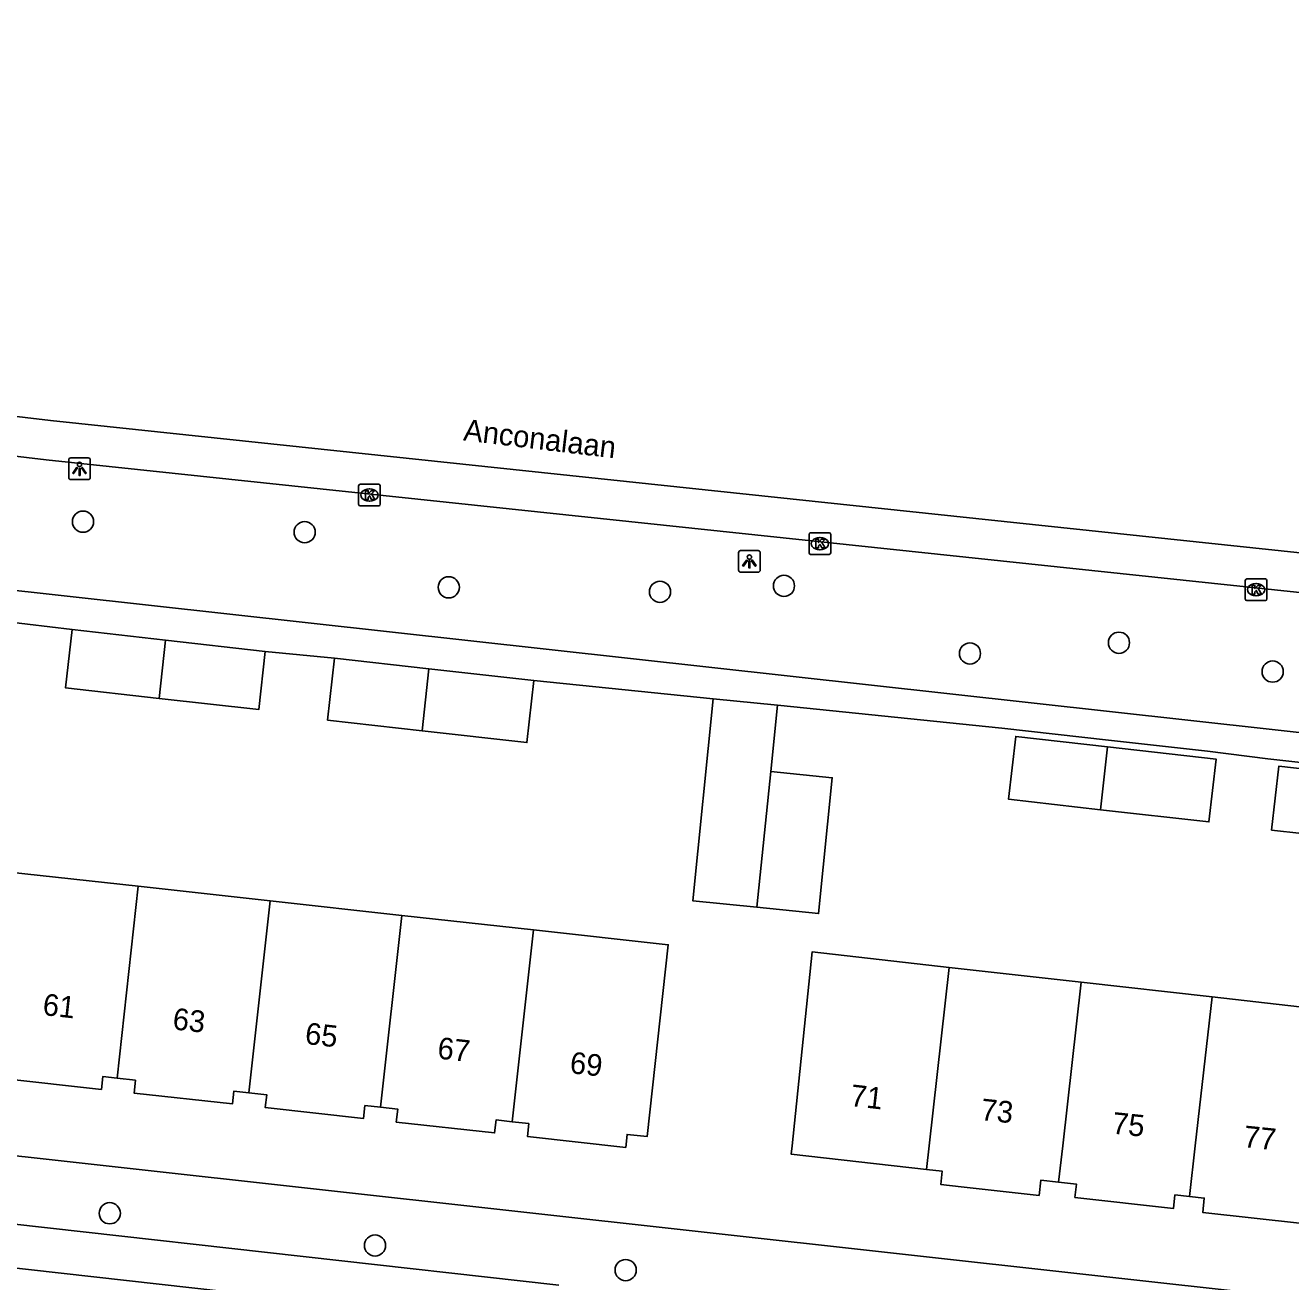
# Model space of a CAD drawing. Extents: x 162082 to 163393, y 388091 to 388632.
# Drawn here: x 163068.5 to 163126.9, y 388493.7 to 388551.7 of the extents above; entities that cross this region are included whole.
import ezdxf

# ---------------------------------------------------------------- set-up
doc = ezdxf.new("R2010")
doc.units = 0
for name, color, linetype in [('IMGEO_Boom', 7, 'Continuous'), ('IMGEO_Kolk', 7, 'Continuous'), ('IMGEO_Lichtpunt', 7, 'Continuous'), ('IMGEO_Openbare_ruimte_label', 7, 'Continuous'), ('IMGEO_Pand', 7, 'Continuous'), ('IMGEO_Pand_nummerreeks', 7, 'Continuous'), ('IMGEO_Rijbaan_lokaal_gesloten', 7, 'Continuous'), ('IMGEO_Rijbaan_lokaal_open', 7, 'Continuous'), ('IMGEO_Voetpad_open', 7, 'Continuous')]:
    doc.layers.add(name, color=color, linetype=linetype)

msp = doc.modelspace()

# ---------------------------------------------------------------- linework, layer by layer
at = {"layer": 'IMGEO_Boom'}
for centre in [(163071.126, 388528.803), (163081.362, 388528.316), (163088.015, 388525.772), (163103.492, 388525.84), (163097.768, 388525.564), (163118.959, 388523.214), (163112.08, 388522.719), (163126.057, 388521.883), (163072.363, 388496.885), (163084.61, 388495.397), (163096.183, 388494.262)]:
    msp.add_circle(centre, 0.489, dxfattribs=at)
at = {"layer": 'IMGEO_Kolk'}
for p, q in [((163083.853, 388529.605), (163083.853, 388530.457)), ((163083.928, 388530.531), (163084.78, 388530.531)), ((163084.854, 388530.457), (163084.854, 388529.605)), ((163084.364, 388529.751), (163084.339, 388529.751)), ((163084.341, 388530.311), (163084.366, 388530.311)), ((163084.78, 388529.531), (163083.928, 388529.531)), ((163104.65, 388527.362), (163104.65, 388528.214)), ((163104.725, 388528.288), (163105.577, 388528.288)), ((163105.138, 388528.068), (163105.163, 388528.068)), ((163105.651, 388528.214), (163105.651, 388527.362)), ((163105.161, 388527.508), (163105.136, 388527.508)), ((163105.577, 388527.288), (163104.725, 388527.288)), ((163124.792, 388525.236), (163124.792, 388526.088)), ((163124.867, 388526.162), (163125.719, 388526.162)), ((163125.28, 388525.942), (163125.305, 388525.942)), ((163125.793, 388526.088), (163125.793, 388525.236)), ((163125.719, 388525.162), (163124.867, 388525.162)), ((163125.303, 388525.382), (163125.278, 388525.382))]:
    msp.add_line(p, q, dxfattribs=at)
for points in [[(163083.853, 388529.605), (163083.853, 388530.457)], [(163083.928, 388530.531), (163084.78, 388530.531)], [(163084.854, 388530.457), (163084.854, 388529.605)], [(163084.174, 388530.231), (163084.297, 388530.231), (163084.297, 388530.08), (163084.427, 388530.231), (163084.591, 388530.231), (163084.445, 388530.08), (163084.598, 388529.831), (163084.446, 388529.831), (163084.361, 388529.995), (163084.297, 388529.928), (163084.297, 388529.831), (163084.174, 388529.831), (163084.174, 388530.231)], [(163084.78, 388529.531), (163083.928, 388529.531)], [(163104.65, 388527.362), (163104.65, 388528.214)], [(163104.725, 388528.288), (163105.577, 388528.288)], [(163104.971, 388527.988), (163105.094, 388527.988), (163105.094, 388527.837), (163105.224, 388527.988), (163105.388, 388527.988), (163105.242, 388527.837), (163105.395, 388527.588), (163105.243, 388527.588), (163105.158, 388527.752), (163105.094, 388527.685), (163105.094, 388527.588), (163104.971, 388527.588), (163104.971, 388527.988)], [(163105.651, 388528.214), (163105.651, 388527.362)], [(163105.577, 388527.288), (163104.725, 388527.288)], [(163124.792, 388525.236), (163124.792, 388526.088)], [(163124.867, 388526.162), (163125.719, 388526.162)], [(163125.113, 388525.862), (163125.236, 388525.862), (163125.236, 388525.711), (163125.366, 388525.862), (163125.53, 388525.862), (163125.384, 388525.711), (163125.537, 388525.462), (163125.385, 388525.462), (163125.3, 388525.626), (163125.236, 388525.559), (163125.236, 388525.462), (163125.113, 388525.462), (163125.113, 388525.862)], [(163125.793, 388526.088), (163125.793, 388525.236)], [(163125.719, 388525.162), (163124.867, 388525.162)]]:
    msp.add_lwpolyline(points, dxfattribs=at)
for centre, start, end in [((163083.93, 388530.455), 91.55205, 178.44795), ((163083.93, 388530.455), 91.55205, 178.44795), ((163084.778, 388530.455), 1.55205, 88.44795), ((163084.778, 388530.455), 1.55205, 88.44795), ((163083.93, 388529.607), 181.55205, 268.44795), ((163083.93, 388529.607), 181.55205, 268.44795), ((163084.778, 388529.607), 271.55205, 358.44795), ((163084.778, 388529.607), 271.55205, 358.44795), ((163104.727, 388528.212), 91.55205, 178.44795), ((163104.727, 388528.212), 91.55205, 178.44795), ((163105.575, 388528.212), 1.55205, 88.44795), ((163105.575, 388528.212), 1.55205, 88.44795), ((163104.727, 388527.364), 181.55205, 268.44795), ((163104.727, 388527.364), 181.55205, 268.44795), ((163105.575, 388527.364), 271.55205, 358.44795), ((163105.575, 388527.364), 271.55205, 358.44795), ((163124.869, 388526.086), 91.55205, 178.44795), ((163124.869, 388526.086), 91.55205, 178.44795), ((163125.717, 388526.086), 1.55205, 88.44795), ((163125.717, 388526.086), 1.55205, 88.44795), ((163124.869, 388525.238), 181.55205, 268.44795), ((163124.869, 388525.238), 181.55205, 268.44795), ((163125.717, 388525.238), 271.55205, 358.44795), ((163125.717, 388525.238), 271.55205, 358.44795)]:
    msp.add_arc(centre, 0.0765, start, end, dxfattribs=at)
for centre, major_axis, ratio, start_param, end_param in [((163084.34, 388530.031), (-0.387, 0.002), 0.722429, 4.712389, 7.853982), ((163084.365, 388530.031), (-0.39, 0.002), 0.717154, 1.570796, 4.712389), ((163105.137, 388527.788), (-0.387, 0.002), 0.722429, 4.712389, 7.853982), ((163105.162, 388527.788), (-0.39, 0.002), 0.717154, 1.570796, 4.712389), ((163125.279, 388525.662), (-0.387, 0.002), 0.722429, 4.712389, 7.853982), ((163125.304, 388525.662), (-0.39, 0.002), 0.717154, 1.570796, 4.712389)]:
    msp.add_ellipse(centre, major_axis=major_axis, ratio=ratio, start_param=start_param, end_param=end_param, dxfattribs=at)
at = {"layer": 'IMGEO_Lichtpunt'}
for p, q in [((163070.466, 388531.646), (163070.466, 388530.839)), ((163070.466, 388531.646), (163070.466, 388530.839)), ((163071.368, 388531.741), (163070.56, 388531.741)), ((163071.368, 388531.741), (163070.56, 388531.741)), ((163071.462, 388530.839), (163071.462, 388531.646)), ((163071.462, 388530.839), (163071.462, 388531.646)), ((163070.56, 388530.745), (163071.368, 388530.745)), ((163070.56, 388530.745), (163071.368, 388530.745)), ((163102.299, 388527.466), (163101.491, 388527.466)), ((163102.299, 388527.466), (163101.491, 388527.466)), ((163101.397, 388527.371), (163101.397, 388526.564)), ((163101.397, 388527.371), (163101.397, 388526.564)), ((163102.393, 388526.564), (163102.393, 388527.371)), ((163102.393, 388526.564), (163102.393, 388527.371)), ((163101.491, 388526.47), (163102.299, 388526.47)), ((163101.491, 388526.47), (163102.299, 388526.47))]:
    msp.add_line(p, q, dxfattribs=at)
for points in [[(163070.84, 388531.31), (163070.879, 388531.282), (163070.691, 388531.02), (163070.653, 388531.047), (163070.84, 388531.31)], [(163070.942, 388531.262), (163070.989, 388531.262), (163070.989, 388530.94), (163070.942, 388530.94), (163070.942, 388531.262)], [(163071.052, 388531.282), (163071.09, 388531.309), (163071.277, 388531.047), (163071.238, 388531.019), (163071.052, 388531.282)], [(163101.771, 388527.035), (163101.81, 388527.007), (163101.622, 388526.745), (163101.584, 388526.772), (163101.771, 388527.035)], [(163101.873, 388526.987), (163101.92, 388526.987), (163101.92, 388526.665), (163101.873, 388526.665), (163101.873, 388526.987)], [(163101.983, 388527.007), (163102.021, 388527.034), (163102.208, 388526.772), (163102.169, 388526.744), (163101.983, 388527.007)]]:
    msp.add_lwpolyline(points, dxfattribs=at)
for centre in [(163070.965, 388531.444), (163101.896, 388527.169)]:
    msp.add_circle(centre, 0.0994, dxfattribs=at)
for centre, start, end in [((163070.56, 388531.646), 90, 180), ((163070.56, 388531.646), 90, 180), ((163071.368, 388531.646), 0, 90), ((163071.368, 388531.646), 0, 90), ((163070.56, 388530.839), 180, 270), ((163070.56, 388530.839), 180, 270), ((163071.368, 388530.839), 270, 0), ((163071.368, 388530.839), 270, 360), ((163101.491, 388527.371), 90, 180), ((163101.491, 388527.371), 90, 180), ((163102.299, 388527.371), 0, 90), ((163102.299, 388527.371), 0, 90), ((163101.491, 388526.564), 180, 270), ((163101.491, 388526.564), 180, 270), ((163102.299, 388526.564), 270, 0), ((163102.299, 388526.564), 270, 360)]:
    msp.add_arc(centre, 0.0946, start, end, dxfattribs=at)
at = {"layer": 'IMGEO_Pand'}
for points in [[(163074.637, 388520.644), (163070.323, 388521.13), (163070.626, 388523.819)], [(163070.626, 388523.819), (163074.934, 388523.334)], [(163074.934, 388523.334), (163074.637, 388520.644)], [(163074.934, 388523.334), (163079.542, 388522.815)], [(163079.542, 388522.815), (163079.239, 388520.126), (163074.637, 388520.644)], [(163086.783, 388519.151), (163082.422, 388519.642), (163082.745, 388522.505)], [(163082.745, 388522.505), (163087.099, 388522.014)], [(163087.099, 388522.014), (163086.783, 388519.151)], [(163091.949, 388521.468), (163087.099, 388522.014)], [(163086.783, 388519.151), (163091.627, 388518.605), (163091.949, 388521.468)], [(163100.223, 388520.629), (163099.277, 388511.307), (163102.247, 388511.006)], [(163103.194, 388520.327), (163100.223, 388520.629)], [(163102.883, 388517.273), (163103.194, 388520.327)], [(163118.111, 388515.51), (163113.865, 388515.988), (163114.192, 388518.888), (163118.438, 388518.41)], [(163118.111, 388515.51), (163123.115, 388514.947), (163123.442, 388517.847), (163118.438, 388518.41)], [(163118.438, 388518.41), (163118.111, 388515.51)], [(163130.531, 388517.04), (163126.335, 388517.512), (163126.005, 388514.572), (163130.199, 388514.1)], [(163102.883, 388517.273), (163105.725, 388516.984), (163105.088, 388510.717), (163102.247, 388511.006)], [(163102.247, 388511.006), (163102.883, 388517.273)], [(163073.681, 388511.976), (163067.6, 388512.646)], [(163073.681, 388511.976), (163072.704, 388503.12)], [(163079.762, 388511.305), (163073.681, 388511.976)], [(163078.785, 388502.449), (163079.762, 388511.305)], [(163085.843, 388510.634), (163079.762, 388511.305)], [(163085.843, 388510.634), (163084.866, 388501.779)], [(163091.924, 388509.964), (163085.843, 388510.634)], [(163091.924, 388509.964), (163090.947, 388501.108)], [(163090.947, 388501.108), (163091.71, 388501.024), (163091.645, 388500.428), (163096.187, 388499.927), (163096.252, 388500.523), (163097.176, 388500.421), (163098.152, 388509.277), (163091.924, 388509.964)], [(163111.124, 388508.232), (163104.792, 388508.945), (163103.872, 388500), (163103.828, 388499.606), (163110.074, 388498.906)], [(163110.074, 388498.906), (163110.197, 388500), (163111.124, 388508.232)], [(163117.214, 388507.547), (163111.124, 388508.232)], [(163117.214, 388507.547), (163116.364, 388500), (163116.175, 388498.32)], [(163123.258, 388506.866), (163117.214, 388507.547)], [(163122.222, 388497.659), (163122.485, 388500), (163123.258, 388506.866)], [(163123.258, 388506.866), (163129.308, 388506.185)], [(163066.623, 388503.791), (163067.496, 388503.694), (163067.431, 388503.099), (163071.974, 388502.598), (163072.039, 388503.193), (163072.704, 388503.12)], [(163072.704, 388503.12), (163073.55, 388503.027), (163073.485, 388502.431), (163078.027, 388501.93), (163078.092, 388502.526), (163078.785, 388502.449)], [(163078.785, 388502.449), (163079.613, 388502.358), (163079.538, 388501.763), (163084.08, 388501.263), (163084.145, 388501.858), (163084.866, 388501.779)], [(163084.866, 388501.779), (163085.656, 388501.692), (163085.591, 388501.096), (163090.134, 388500.595), (163090.199, 388501.191), (163090.947, 388501.108)], [(163110.074, 388498.906), (163110.801, 388498.824), (163110.733, 388498.213), (163111.675, 388498.107), (163115.274, 388497.705), (163115.353, 388498.412), (163116.175, 388498.32)], [(163116.175, 388498.32), (163116.997, 388498.228), (163116.929, 388497.613), (163121.476, 388497.104), (163121.547, 388497.735), (163122.222, 388497.659)], [(163128.278, 388497.038), (163127.513, 388497.124), (163127.433, 388496.408), (163122.827, 388496.923), (163122.901, 388497.583), (163122.222, 388497.659)]]:
    msp.add_lwpolyline(points, dxfattribs=at)
at = {"layer": 'IMGEO_Rijbaan_lokaal_gesloten'}
for points in [[(162908.609, 388551.708), (162949.636, 388547.042), (162964.238, 388545.381), (162989.572, 388542.5), (163000.195, 388541.342), (163031.254, 388538.019), (163031.947, 388537.937), (163069.626, 388533.478), (163131.386, 388526.936), (163144.801, 388525.515), (163163.528, 388523.377)], [(163156.391, 388522.352), (163145.834, 388523.559), (163144.608, 388523.695), (163069.433, 388531.658), (163031.039, 388536.202), (163000, 388539.522), (162992.744, 388540.298)]]:
    msp.add_lwpolyline(points, dxfattribs=at)
at = {"layer": 'IMGEO_Rijbaan_lokaal_open'}
msp.add_lwpolyline([(163042.677, 388497.199), (163096.039, 388491.206)], dxfattribs=at)
at = {"layer": 'IMGEO_Voetpad_open'}
for points in [[(162992.032, 388534.021), (163000, 388533.142), (163155.658, 388515.929)], [(163067.532, 388524.199), (163070.626, 388523.819)], [(163079.542, 388522.815), (163082.745, 388522.505)], [(163091.949, 388521.468), (163100.223, 388520.629)], [(163103.194, 388520.327), (163113.55, 388519.276), (163118.473, 388518.722), (163123.05, 388518.207), (163125.828, 388517.863), (163130.564, 388517.33), (163135.187, 388516.81), (163138.028, 388516.45), (163142.947, 388515.896), (163147.526, 388515.381), (163150.244, 388515.041)], [(163161.74, 388489.145), (163153.515, 388490.057), (163063.858, 388500), (163033.514, 388503.369)], [(163045.859, 388498.865), (163093.092, 388493.559)]]:
    msp.add_lwpolyline(points, dxfattribs=at)

# ---------------------------------------------------------------- texts
at = {"layer": 'IMGEO_Openbare_ruimte_label'}
msp.add_text('Anconalaan', height=1, rotation=353.22322, dxfattribs=at).set_placement((163088.659, 388532.555))
at = {"layer": 'IMGEO_Pand_nummerreeks'}
for s, rotation, p in [('61', 353.7069, (163069.232, 388506.038)), ('63', 353.7069, (163075.233, 388505.376)), ('65', 353.7069, (163081.346, 388504.702)), ('67', 353.7069, (163087.46, 388504.028)), ('69', 353.7069, (163093.574, 388503.354)), ('71', 353.60119, (163106.523, 388501.84)), ('73', 354.14111, (163112.544, 388501.187)), ('75', 354.14111, (163118.612, 388500.564)), ('77', 354.14111, (163124.68, 388499.941))]:
    msp.add_text(s, height=1, rotation=rotation, dxfattribs=at).set_placement(p)

doc.saveas('drawing.dxf')
